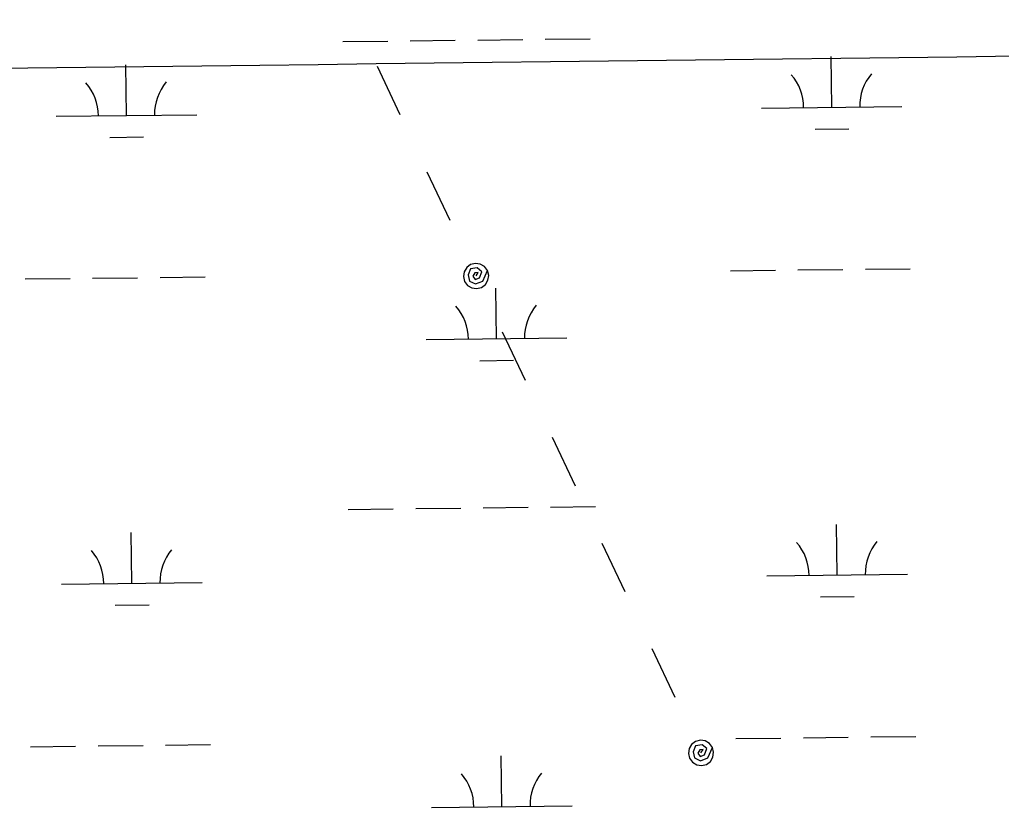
# Model space of a CAD drawing. Extents: x 3684037 to 3722149, y 433263 to 459021.
# Drawn here: x 3717005 to 3717704, y 450607 to 451168 of the extents above; entities that cross this region are included whole.
import ezdxf

# ---------------------------------------------------------------- set-up
doc = ezdxf.new("R2010")
doc.units = 0
for name, color, linetype in [('V-GRID-MAJR', 7, 'Continuous'), ('V-UTIL-LINE', 7, 'Continuous'), ('V-WETL-SWMP', 7, 'Continuous')]:
    doc.layers.add(name, color=color, linetype=linetype)

msp = doc.modelspace()

# ---------------------------------------------------------------- linework, layer by layer
at = {"layer": 'V-GRID-MAJR'}
msp.add_spline([(3688126.82, 450798.39), (3693416.12, 450858.02), (3698705.41, 450918.41), (3703994.7, 450979.58), (3709283.97, 451041.51), (3714573.23, 451104.21), (3719862.49, 451167.68)], degree=3, dxfattribs=at)
at = {"layer": 'V-UTIL-LINE'}
for points in [[(3717259.83, 451134.65), (3717276.13, 451100.13)], [(3717295.3, 451059.51), (3717311.59, 451024.98)], [(3717330.29, 450985.38), (3717331.73, 450987.87), (3717329.41, 450987.67), (3717328.09, 450985.26), (3717329.63, 450982.76), (3717332.77, 450984.07), (3717334.46, 450988.44), (3717331.19, 450991.19), (3717326.4, 450990.36), (3717324.64, 450986.13), (3717325.63, 450981.77), (3717329.99, 450979.72), (3717335.1, 450981.77), (3717338.42, 450989.22), (3717336.33, 450992.04), (3717333.32, 450993.85), (3717329.85, 450994.37), (3717326.44, 450993.52), (3717323.62, 450991.43), (3717321.81, 450988.42), (3717321.29, 450984.94), (3717322.15, 450981.54), (3717324.23, 450978.72), (3717327.25, 450976.91), (3717330.72, 450976.39), (3717334.13, 450977.24), (3717336.95, 450979.33), (3717338.76, 450982.34), (3717339.27, 450985.81), (3717338.42, 450989.22)], [(3717348.98, 450945.77), (3717365.27, 450911.25)], [(3717384.44, 450870.63), (3717400.74, 450836.1)], [(3717419.91, 450795.48), (3717436.2, 450760.96)], [(3717455.37, 450720.34), (3717471.67, 450685.81)], [(3717490.36, 450646.21), (3717491.8, 450648.7), (3717489.48, 450648.49), (3717488.17, 450646.09), (3717489.7, 450643.59), (3717492.84, 450644.89), (3717494.53, 450649.27), (3717491.27, 450652.02), (3717486.47, 450651.19), (3717484.71, 450646.96), (3717485.7, 450642.6), (3717490.06, 450640.55), (3717495.17, 450642.6), (3717498.5, 450650.05), (3717496.41, 450652.87), (3717493.4, 450654.68), (3717489.92, 450655.2), (3717486.52, 450654.35), (3717483.69, 450652.26), (3717481.89, 450649.24), (3717481.37, 450645.77), (3717482.22, 450642.36), (3717484.31, 450639.54), (3717487.32, 450637.73), (3717490.79, 450637.22), (3717494.2, 450638.07), (3717497.02, 450640.16), (3717498.83, 450643.17), (3717499.35, 450646.64), (3717498.5, 450650.05)]]:
    msp.add_lwpolyline(points, dxfattribs=at)
at = {"layer": 'V-WETL-SWMP'}
for p, q in [((3717235.5, 451152.06), (3717267.5, 451152.43)), ((3717283.5, 451152.62), (3717315.5, 451152.99)), ((3717331.5, 451153.17), (3717363.49, 451153.55)), ((3717379.49, 451153.73), (3717411.49, 451154.11)), ((3717583.39, 451105.36), (3717582.97, 451141.36)), ((3717081.51, 451099.52), (3717081.09, 451135.52)), ((3717533.39, 451104.78), (3717633.38, 451105.94)), ((3717031.51, 451098.94), (3717131.51, 451100.1)), ((3717571.57, 451089.79), (3717595.56, 451090.07)), ((3717069.69, 451083.95), (3717093.69, 451084.23)), ((3717105.45, 450984.36), (3717137.44, 450984.73)), ((3717511.33, 450989.08), (3717543.32, 450989.45)), ((3717559.32, 450989.64), (3717591.32, 450990.01)), ((3717607.32, 450990.2), (3717639.32, 450990.57)), ((3717009.45, 450983.24), (3717041.45, 450983.61)), ((3717057.45, 450983.8), (3717089.45, 450984.17)), ((3717344.81, 450940.71), (3717344.39, 450976.71)), ((3717294.82, 450940.13), (3717394.81, 450941.29)), ((3717332.99, 450925.14), (3717356.99, 450925.42)), ((3717239.37, 450819.41), (3717271.37, 450819.78)), ((3717287.37, 450819.96), (3717319.37, 450820.34)), ((3717335.37, 450820.52), (3717367.36, 450820.89)), ((3717383.36, 450821.08), (3717415.36, 450821.45)), ((3717085.38, 450766.87), (3717084.96, 450802.87)), ((3717587.26, 450772.71), (3717586.84, 450808.71)), ((3717537.26, 450772.13), (3717637.25, 450773.29)), ((3717035.39, 450766.29), (3717135.38, 450767.45)), ((3717575.44, 450757.14), (3717599.44, 450757.42)), ((3717073.56, 450751.3), (3717097.56, 450751.58)), ((3717515.2, 450656.43), (3717547.19, 450656.8)), ((3717563.19, 450656.99), (3717595.19, 450657.36)), ((3717611.19, 450657.55), (3717643.19, 450657.92)), ((3717013.32, 450650.59), (3717045.32, 450650.96)), ((3717061.32, 450651.15), (3717093.32, 450651.52)), ((3717109.32, 450651.71), (3717141.31, 450652.08)), ((3717348.68, 450608.06), (3717348.27, 450644.06)), ((3717298.69, 450607.48), (3717398.68, 450608.64))]:
    msp.add_line(p, q, dxfattribs=at)
for centre, start, end in [((3717528.14, 451105.19), 359.89487, 41.43853), ((3717638.62, 451106.48), 139.89486, 181.43852), ((3717026.27, 451099.35), 359.89487, 41.43853), ((3717136.75, 451100.64), 139.89486, 181.43852), ((3717289.57, 450940.54), 359.89487, 41.43853), ((3717400.05, 450941.83), 139.89486, 181.43852), ((3717532.01, 450772.54), 359.89487, 41.43853), ((3717642.49, 450773.83), 139.89486, 181.43852), ((3717030.14, 450766.7), 359.89487, 41.43853), ((3717140.62, 450767.99), 139.89486, 181.43852), ((3717293.44, 450607.89), 359.89487, 41.43853), ((3717403.92, 450609.18), 139.89486, 181.43852)]:
    msp.add_arc(centre, 35.25, start, end, dxfattribs=at)

doc.saveas('drawing.dxf')
